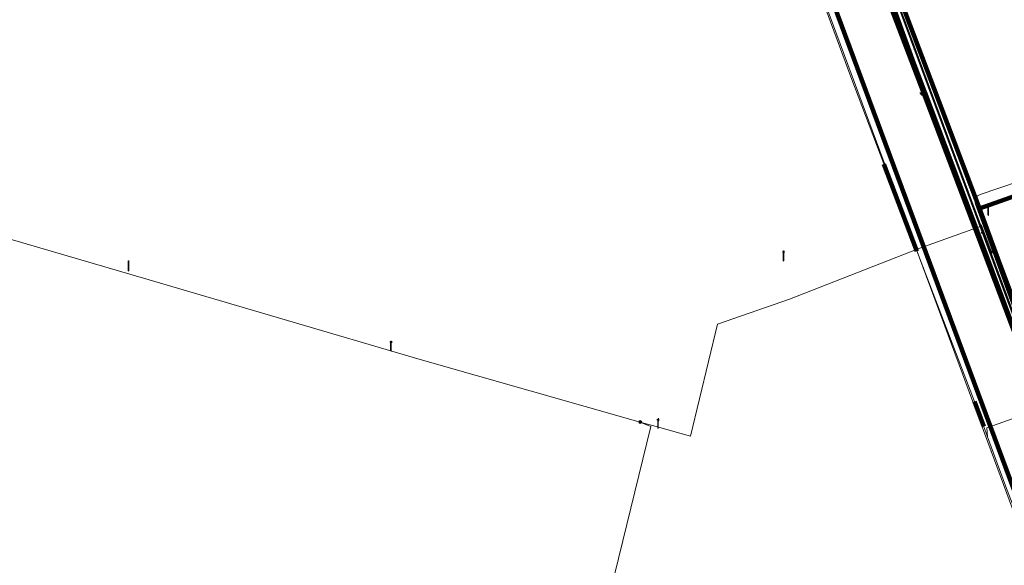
# Model space of a CAD drawing. Extents: x 152558 to 154479, y 462974 to 463683.
# Tile 568 of 638: x 154028 to 154108, y 463545 to 463590. Entities that reach past the tile are written whole.
import ezdxf
from ezdxf.lldxf.tags import DXFTag

# ---------------------------------------------------------------- set-up
doc = ezdxf.new("R2010")
doc.units = 0
doc.header["$LTSCALE"] = 0.2
doc.layers.get('0').update_dxf_attribs({"linetype": 'CONTINUOUS'})
for name, color, linetype, lineweight in [('B-RO-KL-DATA_COAXIAAL_17_ZIGGO BV-G', 90, 'KL-DATA-N', 18), ('B-RO-KL-DATA_DUCT_ZIGGO BV-G', 90, 'CONTINUOUS', 100), ('B-RO-KL-DATA_HULPSTUK_KPN BV-S', 90, 'CONTINUOUS', 25), ('B-RO-KL-DATA_KABELBED_KPN BV-G', 90, 'CONTINUOUS', 100), ('B-RO-KL-DATA_KABELBED_ZIGGO BV-G', 90, 'CONTINUOUS', 100), ('B-RO-KL-DATA_MANTELBUIS_PVC_1_KPN BV-G', 90, 'CONTINUOUS', 100), ('B-RO-KL-DATA_REGGEFIBER OPERATOR BV-G', 90, 'KL-DATA-N', 18), ('B-RO-KL-ET_LS_400 V_STEDIN NETBEHEER BV-G', 190, 'KL-LS-N', 18), ('B-RO-KL-ET_LS_GEMEENTE AMERSFOORT-S', 190, 'CONTINUOUS', 25), ('B-RO-KL-ET_LS_HULPSTUK_STEDIN NETBEHEER BV-S', 190, 'CONTINUOUS', 25), ('B-RO-KL-GAS_LD_MANTELBUIS_ASBESTCEMENT_124_STEDIN NETBEHEER BV-G', 50, 'CONTINUOUS', 100), ('B-RO-KL-GAS_LD_PE_40_0.1 BAR_STEDIN NETBEHEER BV-G', 50, 'KL-GAS-LD-N', 18), ('B-RO-KL-GAS_LD_PVC_63_0.1 BAR_STEDIN NETBEHEER BV-G', 50, 'KL-GAS-LD-N', 18), ('B-RO-KL-WATER_100_VITENS-G', 170, 'KL-WATER-N', 18), ('B-RO-KL-WATER_HULPSTUK_VITENS-S', 170, 'CONTINUOUS', 25)]:
    doc.layers.add(name, color=color, linetype=linetype, lineweight=lineweight)
doc.styles.add('NLCS-ISO', font='NLCS-ISO.ttf')
tags = doc.linetypes.add('KL-DATA-N', pattern='A,4,-1,[101,NLCS.SHX,S=0.5,R=0,X=0,Y=0],-1,4,-1,["D",Standard,S=1,R=0,X=-0.25,Y=-0.5],-1.5', length=12.5).pattern_tags.tags
tags[18] = DXFTag(74, 10)
tags = doc.linetypes.add('KL-GAS-LD-N', pattern='A,4,-1,[69,NLCS.SHX,S=0.5,R=0,X=0,Y=0],-1,4,-1,["L",Standard,S=1,R=0,X=0.25,Y=-0.5],-2', length=13).pattern_tags.tags
tags[18] = DXFTag(74, 10)
tags = doc.linetypes.add('KL-LS-N', pattern='A,4,-1,[103,NLCS.SHX,S=0.75,R=0,X=0,Y=0],-1,4,-1,["L",Standard,S=1,R=0,X=0,Y=-0.5],-2', length=13).pattern_tags.tags
tags[18] = DXFTag(74, 10)
doc.linetypes.add('KL-WATER-N', pattern='A,7,-0.5,[168,NLCS.SHX,S=0.75,R=0,X=0.75,Y=0],-2', length=9.5)

# ---------------------------------------------------------------- blocks, each defined once
blk = doc.blocks.new('SKL-WTB_HULP_MOF-SO')
at = {"linetype": 'ByBlock', "lineweight": 18}
h = blk.add_hatch(color=0, dxfattribs=at)
h.dxf.hatch_style = 1
h.paths.add_polyline_path([(-0.5625, 0, 1), (0.5625, 0, 1)])
at = {"color": 0, "linetype": 'ByBlock', "lineweight": 18}
blk.add_circle((0, 0), 0.5625, dxfattribs=at)
at = {"color": 0, "linetype": 'ByBlock', "lineweight": 18, "style": 'NLCS-ISO', "flags": 1}
for tag, p in [('TYPE', (1.5, 0)), ('OMSCHRIJVING', (1.5, -3)), ('LABEL', (1.5, -1.5))]:
    blk.add_attdef(tag, p, '', height=1, dxfattribs=at)
blk = doc.blocks.new('SKL-WTB_HULP_OVERIG-SO')
at = {"color": 0, "linetype": 'ByBlock', "lineweight": 18}
for points in [[(-0.14, 0.14), (0.14, -0.14)], [(0.14, 0.14), (-0.14, -0.14)]]:
    blk.add_lwpolyline(points, dxfattribs=at)
at = {"color": 0, "linetype": 'ByBlock', "lineweight": 18, "style": 'NLCS-ISO', "flags": 1}
for tag, p in [('TYPE', (1.5, 0)), ('OMSCHRIJVING', (1.5, -3)), ('LABEL', (1.5, -1.5))]:
    blk.add_attdef(tag, p, '', height=1, dxfattribs=at)
blk = doc.blocks.new('SKL-ET_LS_MAST-SO')
for p, q in [((-0.05, 2.07), (0.05, 2.07)), ((-0.05, -2), (0.05, -2))]:
    blk.add_line(p, q)
for points in [[(-0.18, 1.76), (-0.22, 1.76), (-0.22, 1.84), (-0.18, 1.84), (-0.18, 1.79)], [(-0.18, 1.49), (-0.22, 1.49), (-0.22, 1.57), (-0.18, 1.57), (-0.18, 1.52)], [(-0.18, 1.79), (-0.05, 1.79)], [(-0.18, 1.76), (-0.05, 1.76)], [(-0.18, 1.52), (-0.05, 1.52)], [(-0.18, 1.49), (-0.05, 1.49)], [(-0.05, -2), (-0.05, 2.07)], [(0.05, -2), (0.05, 2.07)], [(0.18, 1.92), (0.05, 1.92)], [(0.18, 1.89), (0.05, 1.89)], [(0.18, 1.66), (0.05, 1.66)], [(0.18, 1.63), (0.05, 1.63)], [(0.18, 1.39), (0.05, 1.39)], [(0.18, 1.36), (0.05, 1.36)], [(0.18, 1.89), (0.22, 1.89), (0.22, 1.97), (0.18, 1.97), (0.18, 1.92)], [(0.18, 1.63), (0.22, 1.63), (0.22, 1.71), (0.18, 1.71), (0.18, 1.66)], [(0.18, 1.36), (0.22, 1.36), (0.22, 1.44), (0.18, 1.44), (0.18, 1.39)]]:
    blk.add_lwpolyline(points)

msp = doc.modelspace()

# ---------------------------------------------------------------- linework, layer by layer
at = {"layer": 'B-RO-KL-DATA_COAXIAAL_17_ZIGGO BV-G', "flags": 128}
for points in [[(154141.533, 463496.126), (154141.225, 463496.015), (154140.754, 463495.844), (154140.574, 463495.779), (154140.422, 463497.618), (154140.314, 463498.922), (154140.251, 463499.685), (154137.99, 463505.368), (154136.673, 463508.677), (154135.638, 463508.198), (154135.093, 463508.238), (154134.937, 463508.25), (154133.969, 463507.99), (154133.963, 463507.989), (154133.405, 463507.972), (154133.092, 463507.999), (154132.849, 463508.02), (154132.432, 463508.106), (154132.302, 463508.133), (154131.773, 463508.309), (154131.267, 463508.546), (154131.067, 463508.686), (154130.821, 463508.858), (154130.405, 463509.21), (154130.021, 463509.597), (154129.674, 463510.016), (154128.953, 463511.571), (154127.392, 463515.9), (154126.637, 463517.994), (154125.881, 463520.088), (154124.043, 463525.185), (154123.614, 463526.373), (154121.914, 463531.087), (154120.229, 463535.759), (154119.451, 463537.917), (154119.112, 463538.858), (154118.55, 463540.415), (154115.117, 463549.581), (154111.004, 463560.52), (154107.402, 463570.101), (154106.651, 463572.216), (154105.907, 463574.181), (154105.873, 463574.169), (154100.634, 463588.104), (154099.575, 463590.921), (154099.537, 463591.022), (154099.111, 463592.154), (154096.443, 463599.248), (154095.246, 463602.433), (154093.733, 463606.458), (154092.536, 463609.641), (154091.597, 463612.137), (154090.277, 463615.648), (154087.073, 463624.171), (154085.405, 463628.609), (154084.79, 463630.245), (154085.071, 463630.351)], [(154154.071, 463580.073), (154150.87, 463572.028), (154150.862, 463572.025), (154137.154, 463567.156), (154131.437, 463583.251), (154105.907, 463574.181), (154105.873, 463574.169), (154100.634, 463588.104), (154099.575, 463590.921), (154099.537, 463591.022), (154099.257, 463590.914)], [(154128.953, 463511.571), (154127.392, 463515.9), (154126.637, 463517.994), (154125.881, 463520.088), (154124.043, 463525.185), (154123.614, 463526.373), (154121.914, 463531.087), (154120.229, 463535.759), (154119.451, 463537.917), (154119.112, 463538.858), (154118.55, 463540.415), (154115.117, 463549.581), (154111.004, 463560.52), (154107.402, 463570.101), (154106.651, 463572.216), (154105.907, 463574.181), (154105.873, 463574.169), (154100.634, 463588.104), (154099.575, 463590.921), (154099.537, 463591.022), (154099.257, 463590.914)]]:
    msp.add_lwpolyline(points, dxfattribs=at)
at = {"layer": 'B-RO-KL-DATA_DUCT_ZIGGO BV-G', "flags": 128}
for points in [[(154111.004, 463560.52), (154107.402, 463570.101), (154105.907, 463574.181), (154099.575, 463590.921), (154099.537, 463591.022), (154096.443, 463599.248), (154095.246, 463602.433), (154093.733, 463606.458), (154092.536, 463609.641), (154091.597, 463612.137), (154090.277, 463615.648), (154087.073, 463624.171), (154084.79, 463630.245), (154085.071, 463630.351)], [(154141.225, 463496.015), (154140.754, 463495.844), (154140.574, 463495.779), (154140.251, 463499.685), (154136.673, 463508.677), (154135.638, 463508.198), (154134.937, 463508.25), (154133.969, 463507.99), (154133.405, 463507.972), (154132.432, 463508.106), (154131.773, 463508.309), (154130.821, 463508.858), (154129.674, 463510.016), (154128.953, 463511.571), (154124.043, 463525.185), (154118.55, 463540.415), (154111.004, 463560.52), (154107.402, 463570.101), (154105.907, 463574.181), (154099.575, 463590.921), (154099.537, 463591.022), (154099.257, 463590.914)]]:
    msp.add_lwpolyline(points, dxfattribs=at)
at = {"layer": 'B-RO-KL-DATA_KABELBED_KPN BV-G', "flags": 128}
for points in [[(154127.248, 463513.821), (154123.153, 463512.323), (154094.327, 463590.022), (154083.51, 463620.629), (154082.678, 463622.985), (154080.672, 463628.66), (154078.989, 463633.423), (154076.683, 463639.948)], [(154101.415, 463583.748), (154098.447, 463591.565), (154097.964, 463592.88), (154093.952, 463603.834), (154088.054, 463619.552)], [(154114.598, 463548.653), (154114.382, 463549.257), (154114.363, 463549.309), (154105.803, 463571.911), (154101.378, 463583.566), (154098.354, 463591.53), (154090.368, 463613.037)], [(154102.247, 463581.424), (154100.071, 463587.057)], [(154101.415, 463583.748), (154101.421, 463583.74), (154101.426, 463583.731), (154101.431, 463583.721), (154101.435, 463583.711), (154101.437, 463583.701), (154101.439, 463583.691), (154101.441, 463583.681), (154101.441, 463583.67), (154101.44, 463583.66), (154101.438, 463583.649), (154101.436, 463583.639), (154101.433, 463583.629), (154101.428, 463583.619), (154101.423, 463583.61), (154101.417, 463583.601), (154101.411, 463583.593), (154101.403, 463583.585), (154101.395, 463583.578), (154101.387, 463583.572), (154101.378, 463583.566), (154101.368, 463583.561), (154101.358, 463583.557), (154101.347, 463583.554), (154101.337, 463583.552), (154101.326, 463583.551), (154101.315, 463583.551), (154101.304, 463583.552), (154101.293, 463583.553), (154101.283, 463583.556), (154101.273, 463583.56), (154101.263, 463583.564), (154101.253, 463583.57), (154101.244, 463583.576), (154101.236, 463583.583), (154101.228, 463583.591), (154101.221, 463583.599), (154101.215, 463583.608), (154101.21, 463583.617), (154101.205, 463583.627), (154101.202, 463583.637), (154101.199, 463583.648)], [(154128.87, 463510.72), (154128.657, 463510.937), (154128.461, 463511.169), (154128.283, 463511.415), (154128.123, 463511.673), (154127.983, 463511.942), (154127.98, 463511.951), (154127.347, 463513.857), (154125.722, 463518.751), (154123.697, 463524.074), (154123.436, 463524.76), (154122.364, 463527.578), (154117.609, 463540.074), (154114.382, 463549.257), (154114.363, 463549.31), (154105.897, 463571.946), (154101.441, 463583.681), (154101.415, 463583.748)]]:
    msp.add_lwpolyline(points, dxfattribs=at)
at = {"layer": 'B-RO-KL-DATA_KABELBED_ZIGGO BV-G', "flags": 128}
for points in [[(154105.907, 463574.181), (154099.575, 463590.921)], [(154105.907, 463574.181), (154131.437, 463583.251), (154137.154, 463567.156), (154150.862, 463572.025)], [(154105.907, 463574.181), (154107.402, 463570.101)], [(154111.004, 463560.52), (154107.402, 463570.101)], [(154107.402, 463570.101), (154118.079, 463540.245), (154123.224, 463526.699)]]:
    msp.add_lwpolyline(points, dxfattribs=at)
at = {"layer": 'B-RO-KL-DATA_MANTELBUIS_PVC_1_KPN BV-G', "flags": 128}
msp.add_lwpolyline([(154102.247, 463581.424), (154100.071, 463587.057)], dxfattribs=at)
at = {"layer": 'B-RO-KL-DATA_REGGEFIBER OPERATOR BV-G', "flags": 128}
for points in [[(154098.701, 463593.221), (154098.209, 463592.937), (154101.819, 463583.008), (154110.702, 463558.71), (154116.918, 463541.708), (154123.732, 463523.285), (154127.79, 463512.316), (154130.35, 463509.501), (154133.155, 463508.138), (154135.02, 463508.184), (154136.219, 463508.645), (154136.419, 463508.498)], [(154098.209, 463592.937), (154101.819, 463583.008), (154110.702, 463558.71)]]:
    msp.add_lwpolyline(points, dxfattribs=at)
at = {"layer": 'B-RO-KL-ET_LS_400 V_STEDIN NETBEHEER BV-G', "flags": 128}
for points in [[(154068.395, 463673.623), (154071.723, 463664.415), (154084.381, 463630.625), (154086.618, 463624.694), (154090.819, 463613.804), (154105.993, 463572.901), (154106.088, 463572.797), (154106.834, 463570.779), (154106.841, 463570.618)], [(154138.889, 463511.393), (154139.187, 463510.578), (154139.163, 463510.526), (154135.003, 463509.107), (154128.693, 463511.026), (154126.692, 463517.905), (154118.078, 463540.243), (154114.6, 463549.398), (154096.491, 463598.231), (154095.149, 463601.847), (154093.31, 463606.801), (154093.262, 463607.078)], [(154106.186, 463572.238), (154093.81, 463605.602)], [(154154.188, 463604.062), (154154.42, 463603.82), (154154.528, 463603.686), (154154.612, 463603.535), (154154.668, 463603.372), (154154.696, 463603.202), (154154.694, 463603.03), (154154.662, 463602.86), (154154.602, 463602.699), (154154.515, 463602.55), (154148.527, 463594.085), (154146.847, 463591.967), (154144.23, 463589.509), (154140.807, 463587.495), (154136.379, 463585.645), (154135.291, 463585.643), (154116.873, 463579.042), (154105.965, 463575.333), (154105.856, 463575.284), (154105.76, 463575.214), (154105.679, 463575.126), (154105.617, 463575.024), (154105.576, 463574.912), (154105.559, 463574.795), (154105.565, 463574.675), (154105.594, 463574.56), (154115.124, 463548.355), (154115.547, 463547.328)], [(153951.657, 463582.167), (153951.668, 463581.815), (153956.692, 463582.709), (153964.201, 463582.948), (153970.928, 463582.872), (153981.53, 463583.255), (153993.348, 463581.557), (154000, 463579.539), (154037.672, 463568.497)], [(154079.521, 463556.399), (154082.315, 463555.604), (154084.533, 463564.742), (154090.417, 463566.78), (154101.046, 463570.969), (154106.05, 463572.752), (154106.841, 463570.618)], [(154139.447, 463511.598), (154139.76, 463510.792), (154139.919, 463510.519), (154140.244, 463510.125), (154140.359, 463509.898), (154140.366, 463509.611), (154140.232, 463509.402), (154140.041, 463509.288), (154139.378, 463509.055), (154138.9, 463508.912), (154138.76, 463508.925), (154138.593, 463509.026), (154138.38, 463509.365), (154137.923, 463510.351), (154137.703, 463510.779), (154137.254, 463511.435), (154137.026, 463511.628), (154136.385, 463512.07), (154135.546, 463512.587), (154134.975, 463512.919), (154126.754, 463517.883), (154118.125, 463540.261), (154114.647, 463549.415), (154106.186, 463572.238)], [(154106.841, 463570.618), (154114.694, 463549.432), (154118.241, 463540.1), (154126.381, 463518.991), (154126.828, 463517.782), (154126.859, 463517.509), (154128.734, 463511.066), (154136.484, 463508.71), (154136.946, 463508.59), (154137.816, 463508.364), (154138.185, 463508.331), (154138.484, 463508.331), (154139.03, 463508.468), (154139.296, 463508.619)], [(154078.227, 463556.767), (154060.253, 463561.879), (154037.672, 463568.497)], [(154068.899, 463514.861), (154079.093, 463556.398), (154078.227, 463556.767)], [(154079.521, 463556.399), (154078.227, 463556.767)]]:
    msp.add_lwpolyline(points, dxfattribs=at)
at = {"layer": 'B-RO-KL-GAS_LD_MANTELBUIS_ASBESTCEMENT_124_STEDIN NETBEHEER BV-G', "flags": 128}
for points in [[(154098.111, 463577.824), (154100.809, 463570.718)], [(154105.504, 463558.454), (154106.264, 463556.389)]]:
    msp.add_lwpolyline(points, dxfattribs=at)
at = {"layer": 'B-RO-KL-GAS_LD_PE_40_0.1 BAR_STEDIN NETBEHEER BV-G', "flags": 128}
msp.add_lwpolyline([(154119.104, 463560.76), (154106.517, 463556.288), (154106.578, 463555.567)], dxfattribs=at)
at = {"layer": 'B-RO-KL-GAS_LD_PVC_63_0.1 BAR_STEDIN NETBEHEER BV-G', "flags": 128}
for points in [[(154085.57, 463611.6), (154086.457, 463609.197), (154086.93, 463607.915), (154095.41, 463584.929)], [(154095.41, 463584.929), (154100.804, 463570.729), (154105.503, 463558.454), (154106.552, 463555.638), (154106.578, 463555.567), (154108.039, 463551.566), (154112.737, 463539.35), (154114.89, 463533.4), (154117.366, 463526.813), (154118.769, 463523.05), (154123.289, 463510.997)]]:
    msp.add_lwpolyline(points, dxfattribs=at)
at = {"layer": 'B-RO-KL-WATER_100_VITENS-G', "flags": 128}
msp.add_lwpolyline([(154086.338, 463610.119), (154087.326, 463607.241), (154087.798, 463605.866), (154088.08, 463605.103), (154093.383, 463590.785), (154106.86, 463554.393), (154114.109, 463534.818), (154117.313, 463526.499), (154123.569, 463510.252), (154129.072, 463495.963)], dxfattribs=at)

# ---------------------------------------------------------------- block references
at = {"layer": 'B-RO-KL-DATA_HULPSTUK_KPN BV-S', "xscale": 0.2, "yscale": 0.2, "zscale": 0.2}
for p in [(154101.199, 463583.648), (154101.415, 463583.748), (154101.415, 463583.748), (154101.415, 463583.748)]:
    msp.add_blockref('SKL-WTB_HULP_OVERIG-SO', p, dxfattribs=at)
at = {"layer": 'B-RO-KL-ET_LS_GEMEENTE AMERSFOORT-S', "xscale": 0.2, "yscale": 0.2, "zscale": 0.2}
for p in [(154106.641, 463574.061), (154089.93, 463570.314), (154036.454, 463569.508), (154057.882, 463562.963), (154079.682, 463556.626)]:
    msp.add_blockref('SKL-ET_LS_MAST-SO', p, dxfattribs=at)
at = {"layer": 'B-RO-KL-ET_LS_HULPSTUK_STEDIN NETBEHEER BV-S', "xscale": 0.2, "yscale": 0.2, "zscale": 0.2}
for p in [(154106.186, 463572.238), (154106.841, 463570.618), (154078.227, 463556.767)]:
    msp.add_blockref('SKL-WTB_HULP_MOF-SO', p, dxfattribs=at)
at = {"layer": 'B-RO-KL-WATER_HULPSTUK_VITENS-S', "xscale": 0.2, "yscale": 0.2, "zscale": 0.2}
msp.add_blockref('SKL-WTB_HULP_OVERIG-SO', (154106.86, 463554.393), dxfattribs=at)

doc.saveas('drawing.dxf')
